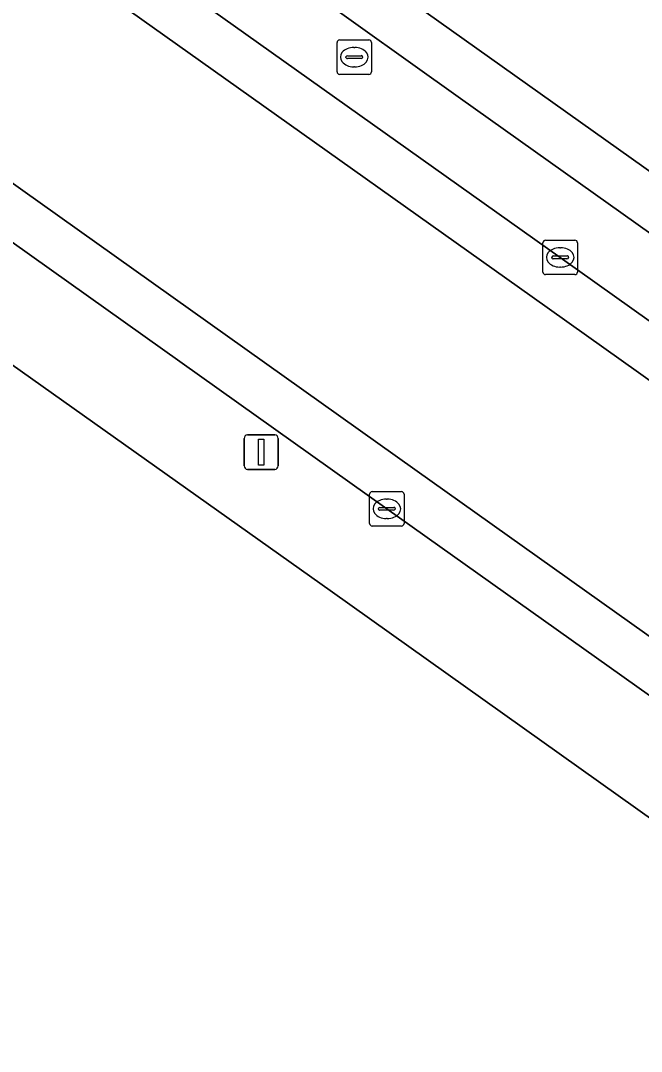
# Model space of a CAD drawing. Extents: x 157692 to 159674, y 381452 to 383291.
# Drawn here: x 158909.07 to 158927.09, y 382546.74 to 382576.67 of the extents above; entities that cross this region are included whole.
import ezdxf

# ---------------------------------------------------------------- set-up
doc = ezdxf.new("R2010")
doc.units = 0
for name, color, linetype in [('IMGEO_Brandkraan', 7, 'Continuous'), ('IMGEO_Erf', 7, 'Continuous'), ('IMGEO_Kolk', 7, 'Continuous'), ('IMGEO_Lichtmast', 7, 'Continuous'), ('IMGEO_Parkeervlak_open', 7, 'Continuous'), ('IMGEO_Rijbaan_lokaal_gesloten', 7, 'Continuous'), ('IMGEO_Voetpad_open', 7, 'Continuous')]:
    doc.layers.add(name, color=color, linetype=linetype)

msp = doc.modelspace()

# ---------------------------------------------------------------- linework, layer by layer
at = {"layer": 'IMGEO_Brandkraan'}
for p, q in [((158918.328, 382576.109), (158919.18, 382576.109)), ((158918.253, 382575.183), (158918.253, 382576.035)), ((158918.741, 382575.889), (158918.766, 382575.889)), ((158919.254, 382576.035), (158919.254, 382575.183)), ((158918.512, 382575.603), (158918.512, 382575.615)), ((158918.95, 382575.566), (158918.552, 382575.566)), ((158918.555, 382575.652), (158918.953, 382575.652)), ((158918.996, 382575.615), (158918.996, 382575.603)), ((158918.764, 382575.329), (158918.739, 382575.329)), ((158919.18, 382575.109), (158918.328, 382575.109))]:
    msp.add_line(p, q, dxfattribs=at)
for points in [[(158918.328, 382576.109), (158919.18, 382576.109)], [(158918.253, 382575.183), (158918.253, 382576.035)], [(158919.254, 382576.035), (158919.254, 382575.183)], [(158919.18, 382575.109), (158918.328, 382575.109)]]:
    msp.add_lwpolyline(points, dxfattribs=at)
for centre, radius, start, end in [((158918.33, 382576.033), 0.0765, 91.552, 178.448), ((158918.33, 382576.033), 0.0765, 91.552, 178.448), ((158919.178, 382576.033), 0.0765, 1.552, 88.448), ((158919.178, 382576.033), 0.0765, 1.552, 88.448), ((158918.552, 382575.612), 0.0403, 85.8775, 175.7526), ((158918.549, 382575.602), 0.0366, 178.938, 274.7102), ((158918.953, 382575.609), 0.043, 264.8664, 352.4533), ((158918.957, 382575.614), 0.0386, 1.7309, 96.639), ((158918.33, 382575.185), 0.0765, 181.552, 268.448), ((158918.33, 382575.185), 0.0765, 181.552, 268.448), ((158919.178, 382575.185), 0.0765, 271.552, 358.448), ((158919.178, 382575.185), 0.0765, 271.552, 358.448)]:
    msp.add_arc(centre, radius, start, end, dxfattribs=at)
for centre, major_axis, ratio, start_param, end_param in [((158918.74, 382575.609), (-0.387, 0.002), 0.722429, 4.712389, 7.853982), ((158918.765, 382575.609), (-0.39, 0.002), 0.717154, 1.570796, 4.712389)]:
    msp.add_ellipse(centre, major_axis=major_axis, ratio=ratio, start_param=start_param, end_param=end_param, dxfattribs=at)
at = {"layer": 'IMGEO_Erf'}
for points in [[(159002.332, 382500), (159000.76, 382501.216), (159000, 382501.76), (158990.321, 382508.687), (158983.311, 382513.649), (158918.117, 382560.072), (158891.352, 382579.085), (158890.89, 382578.255), (158883.322, 382583.701), (158883.51, 382584.587), (158873.747, 382591.565), (158821.576, 382628.531)], [(158911.238, 382588.937), (158911.435, 382588.804), (158912.421, 382588.084), (158913.787, 382587.069), (158912.612, 382585.431), (158918.764, 382581.101), (158917.462, 382579.317), (158927.522, 382572.152), (158928.889, 382574.09), (158929.926, 382575.536), (158945.47, 382564.515), (158951.711, 382560.09), (158958.522, 382555.261), (158958.644, 382555.444)]]:
    msp.add_lwpolyline(points, dxfattribs=at)
at = {"layer": 'IMGEO_Kolk'}
for p, q in [((158924.23, 382569.368), (158924.23, 382570.22)), ((158924.305, 382570.294), (158925.157, 382570.294)), ((158924.718, 382570.074), (158924.743, 382570.074)), ((158925.231, 382570.22), (158925.231, 382569.368)), ((158924.489, 382569.788), (158924.489, 382569.8)), ((158924.532, 382569.837), (158924.93, 382569.837)), ((158924.973, 382569.8), (158924.973, 382569.788)), ((158924.927, 382569.751), (158924.529, 382569.751)), ((158924.741, 382569.514), (158924.716, 382569.514)), ((158925.157, 382569.294), (158924.305, 382569.294)), ((158919.198, 382562.066), (158919.198, 382562.918)), ((158919.273, 382562.992), (158920.125, 382562.992)), ((158920.199, 382562.918), (158920.199, 382562.066)), ((158919.686, 382562.772), (158919.711, 382562.772)), ((158919.457, 382562.486), (158919.457, 382562.498)), ((158919.895, 382562.449), (158919.497, 382562.449)), ((158919.5, 382562.535), (158919.898, 382562.535)), ((158919.941, 382562.498), (158919.941, 382562.486)), ((158920.125, 382561.992), (158919.273, 382561.992)), ((158919.709, 382562.212), (158919.684, 382562.212))]:
    msp.add_line(p, q, dxfattribs=at)
for points in [[(158924.23, 382569.368), (158924.23, 382570.22)], [(158924.305, 382570.294), (158925.157, 382570.294)], [(158925.231, 382570.22), (158925.231, 382569.368)], [(158925.157, 382569.294), (158924.305, 382569.294)], [(158919.198, 382562.066), (158919.198, 382562.918)], [(158919.273, 382562.992), (158920.125, 382562.992)], [(158920.199, 382562.918), (158920.199, 382562.066)], [(158920.125, 382561.992), (158919.273, 382561.992)]]:
    msp.add_lwpolyline(points, dxfattribs=at)
for centre, radius, start, end in [((158924.307, 382570.218), 0.0765, 91.552, 178.448), ((158924.307, 382570.218), 0.0765, 91.552, 178.448), ((158925.155, 382570.218), 0.0765, 1.552, 88.448), ((158925.155, 382570.218), 0.0765, 1.552, 88.448), ((158924.529, 382569.797), 0.0403, 85.8775, 175.7526), ((158924.526, 382569.787), 0.0366, 178.938, 274.7102), ((158924.93, 382569.794), 0.043, 264.8664, 352.4533), ((158924.934, 382569.799), 0.0386, 1.7309, 96.639), ((158924.307, 382569.37), 0.0765, 181.552, 268.448), ((158924.307, 382569.37), 0.0765, 181.552, 268.448), ((158925.155, 382569.37), 0.0765, 271.552, 358.448), ((158925.155, 382569.37), 0.0765, 271.552, 358.448), ((158919.275, 382562.916), 0.0765, 91.552, 178.448), ((158919.275, 382562.916), 0.0765, 91.552, 178.448), ((158920.123, 382562.916), 0.0765, 1.552, 88.448), ((158920.123, 382562.916), 0.0765, 1.552, 88.448), ((158919.497, 382562.495), 0.0403, 85.8775, 175.7526), ((158919.494, 382562.485), 0.0366, 178.938, 274.7102), ((158919.898, 382562.492), 0.043, 264.8664, 352.4533), ((158919.902, 382562.497), 0.0386, 1.7309, 96.639), ((158919.275, 382562.068), 0.0765, 181.552, 268.448), ((158919.275, 382562.068), 0.0765, 181.552, 268.448), ((158920.123, 382562.068), 0.0765, 271.552, 358.448), ((158920.123, 382562.068), 0.0765, 271.552, 358.448)]:
    msp.add_arc(centre, radius, start, end, dxfattribs=at)
for centre, major_axis, ratio, start_param, end_param in [((158924.717, 382569.794), (-0.387, 0.002), 0.722429, 4.712389, 7.853982), ((158924.742, 382569.794), (-0.39, 0.002), 0.717154, 1.570796, 4.712389), ((158919.685, 382562.492), (-0.387, 0.002), 0.722429, 4.712389, 7.853982), ((158919.71, 382562.492), (-0.39, 0.002), 0.717154, 1.570796, 4.712389)]:
    msp.add_ellipse(centre, major_axis=major_axis, ratio=ratio, start_param=start_param, end_param=end_param, dxfattribs=at)
at = {"layer": 'IMGEO_Lichtmast'}
for p, q in [((158915.557, 382563.739), (158915.557, 382564.539)), ((158915.557, 382564.539), (158915.557, 382563.739)), ((158915.657, 382564.639), (158916.447, 382564.639)), ((158916.447, 382564.639), (158915.657, 382564.639)), ((158916.547, 382564.539), (158916.547, 382563.739)), ((158916.547, 382563.739), (158916.547, 382564.539)), ((158916.447, 382563.639), (158915.657, 382563.639)), ((158915.657, 382563.639), (158916.447, 382563.639))]:
    msp.add_line(p, q, dxfattribs=at)
msp.add_lwpolyline([(158915.977, 382564.514), (158916.127, 382564.514), (158916.127, 382563.764), (158915.977, 382563.764), (158915.977, 382564.514)], dxfattribs=at)
for centre, start, end in [((158915.657, 382564.539), 90, 180), ((158915.657, 382564.539), 90, 180), ((158916.447, 382564.539), 0, 90), ((158916.447, 382564.539), 360, 90), ((158915.657, 382563.739), 180, 270), ((158915.657, 382563.739), 180, 270), ((158916.447, 382563.739), 270, 0), ((158916.447, 382563.739), 270, 0)]:
    msp.add_arc(centre, 0.1, start, end, dxfattribs=at)
at = {"layer": 'IMGEO_Parkeervlak_open'}
for points in [[(158859.78, 382615.893), (158874.33, 382605.57), (158875.774, 382604.548), (158883.958, 382598.757), (158891.071, 382593.723), (158901.219, 382586.503), (158906.81, 382582.525), (158915.236, 382576.539), (158924.73, 382569.794), (158941.367, 382557.941), (158948.158, 382553.099), (158954.148, 382548.827), (158959.843, 382544.766), (158974.147, 382534.627), (158992.367, 382521.662), (159000, 382516.238), (159005.544, 382512.298), (159007.749, 382510.731), (159009.52, 382509.402)], [(158948.421, 382555.497), (158921.84, 382574.409), (158917.419, 382577.57), (158909.75, 382582.997)]]:
    msp.add_lwpolyline(points, dxfattribs=at)
at = {"layer": 'IMGEO_Rijbaan_lokaal_gesloten'}
for points in [[(158953.336, 382547.687), (158947.181, 382552.076), (158940.554, 382556.801), (158923.918, 382568.653), (158914.659, 382575.232), (158905.999, 382581.384), (158858.97, 382614.751), (158843.467, 382625.811)], [(158839.343, 382621.352), (158854.934, 382610.247), (158855.479, 382609.864), (158869.561, 382599.949), (158876.261, 382595.131), (158887.025, 382587.502), (158893.884, 382582.599), (158920.512, 382563.634), (158938.029, 382551.171), (158955.558, 382538.753)], [(158954.148, 382548.827), (158948.158, 382553.099), (158941.367, 382557.941), (158924.73, 382569.794), (158915.236, 382576.539), (158906.81, 382582.525), (158901.219, 382586.503), (158891.071, 382593.723), (158883.958, 382598.757), (158875.774, 382604.548), (158874.33, 382605.57), (158859.78, 382615.893), (158858.97, 382614.751), (158905.999, 382581.384), (158914.659, 382575.232), (158923.918, 382568.653), (158940.554, 382556.801), (158947.181, 382552.076), (158953.336, 382547.687)]]:
    msp.add_lwpolyline(points, dxfattribs=at)
msp.add_lwpolyline([(158969.774, 382528.594), (158955.558, 382538.753), (158938.029, 382551.171), (158920.512, 382563.634), (158893.884, 382582.599), (158893.071, 382581.459), (158919.7, 382562.493), (158937.219, 382550.029), (158954.746, 382537.612), (158968.962, 382527.454), (158985.053, 382516.037), (158985.863, 382517.179)], close=True, dxfattribs=at)
at = {"layer": 'IMGEO_Voetpad_open'}
msp.add_lwpolyline([(158985.053, 382516.037), (158968.962, 382527.454), (158954.746, 382537.612), (158937.219, 382550.029), (158919.7, 382562.493), (158893.071, 382581.459), (158891.352, 382579.085), (158918.117, 382560.072), (158983.311, 382513.649)], close=True, dxfattribs=at)
for points in [[(158927.522, 382572.152), (158917.462, 382579.317), (158917.197, 382578.954)], [(158917.419, 382577.57), (158921.84, 382574.409), (158948.421, 382555.497)]]:
    msp.add_lwpolyline(points, dxfattribs=at)

doc.saveas('drawing.dxf')
